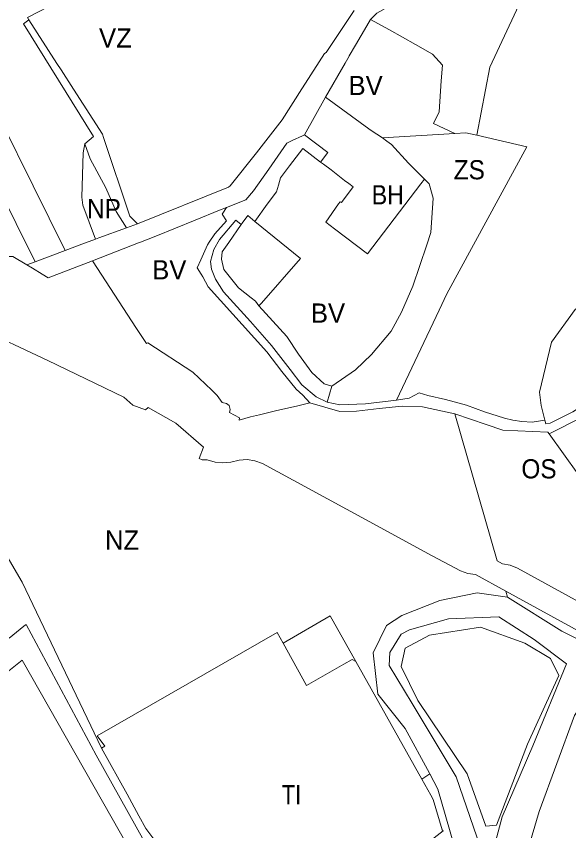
# Model space of a CAD drawing. Extents: x -650451 to -642268, y -1075216 to -1066610.
# Drawn here: x -646157 to -645812, y -1069167 to -1068657 of the extents above; entities that cross this region are included whole.
import ezdxf

# ---------------------------------------------------------------- set-up
doc = ezdxf.new("R2010")
doc.units = 0
doc.header["$LTSCALE"] = 4.8
for name, color, linetype, lineweight in [('1', 7, 'Continuous', 13), ('15', 7, 'Continuous', 13), ('24', 7, 'Continuous', 13), ('3', 7, 'Continuous', 13), ('30', 7, 'Continuous', 13), ('35', 7, 'Continuous', 13), ('36', 7, 'Continuous', 13), ('41', 7, 'Continuous', 13), ('45', 7, 'Continuous', 13), ('46', 7, 'Continuous', 13), ('48', 7, 'Continuous', 13), ('9', 7, 'Continuous', 13)]:
    doc.layers.add(name, color=color, linetype=linetype, lineweight=lineweight)
doc.layers.add('62', color=7, linetype='Continuous')

msp = doc.modelspace()

# ---------------------------------------------------------------- linework, layer by layer
at = {"layer": '1'}
msp.add_line((-645976.82, -1068731.5), (-645963.52, -1068707.92), dxfattribs=at)
for points in [[(-645963.52, -1068707.92), (-645936.46, -1068727.71), (-645934.95, -1068728.69), (-645927.9, -1068733.25)], [(-645966.626, -1068748.419), (-645962.078, -1068742.532), (-645976.82, -1068731.5)], [(-645927.9, -1068733.25), (-645925.14, -1068735.32), (-645922.38, -1068737.4), (-645911.64, -1068749.19), (-645901.71, -1068759.09)], [(-645901.71, -1068759.09), (-645903.97, -1068762.04), (-645937.37, -1068805.77), (-645958.03, -1068790.12), (-645963.46, -1068785.97), (-645955.53, -1068774.59), (-645954.49, -1068773.32), (-645953.54, -1068773.71), (-645946.23, -1068763.94), (-645948.95, -1068761.91), (-645951.68, -1068759.88), (-645960.12, -1068753.29), (-645964.74, -1068749.84), (-645966.626, -1068748.419)], [(-646016.36, -1068787.54), (-646015.75, -1068786.64), (-646012.15, -1068781.94), (-646007.68, -1068785.56)], [(-646005.18, -1068838.43), (-646007.27, -1068835.51), (-646009.97, -1068833.45), (-646017.95, -1068827.09), (-646027.13, -1068815.63), (-646028.59, -1068809.26), (-646028.24, -1068804.53), (-646023.94, -1068798.68), (-646016.36, -1068787.54)], [(-646007.68, -1068785.56), (-645979.15, -1068808.68), (-646003.68, -1068836.72), (-646005.18, -1068838.43)]]:
    msp.add_lwpolyline(points, dxfattribs=at)
at = {"layer": '15'}
for points in [[(-646114.15, -1068737.05), (-646108.6, -1068732.56), (-646152.41, -1068662.01), (-646149.04, -1068659.6)], [(-646149.04, -1068659.6), (-646131.56, -1068686.74), (-646128.98, -1068690.74), (-646121.23, -1068702.79), (-646103.1, -1068730.94), (-646102.39, -1068733.06), (-646085.96, -1068782.2), (-646081.15, -1068787.09), (-646088.06, -1068789.6)], [(-646025.54, -1068776.87), (-646013.33, -1068772.01), (-646008.69, -1068766.47), (-645998.94, -1068752.99), (-645987.67, -1068736.62), (-645984.36, -1068735.06), (-645977.94, -1068732.03), (-645976.82, -1068731.5)], [(-645976.82, -1068731.5), (-645962.078, -1068742.532), (-645966.626, -1068748.419)], [(-646088.06, -1068789.6), (-646094.58, -1068779.42), (-646100.92, -1068764.62), (-646110.72, -1068746.41), (-646114.15, -1068737.05)], [(-645966.626, -1068748.419), (-645977.81, -1068739.99), (-645986.09, -1068750.74), (-645991.63, -1068758.23), (-645993, -1068762.84), (-645994.29, -1068767.03), (-646000.11, -1068774.8), (-646007.68, -1068785.56)], [(-645973.36, -1068898.93), (-645977.79, -1068894.28), (-645981.95, -1068890.37), (-645990.8, -1068879.47), (-646000.19, -1068867.19), (-646036.91, -1068826.37), (-646040.4, -1068820.21), (-646041.36, -1068818.65), (-646043.81, -1068814.66), (-646041.46, -1068809.51), (-646037.36, -1068800.29), (-646036.29, -1068798.5), (-646032.81, -1068793.41), (-646025.4, -1068785.19), (-646028.28, -1068781.01), (-646027.84, -1068780.35), (-646025.54, -1068776.87)], [(-646007.68, -1068785.56), (-646012.15, -1068781.94), (-646015.75, -1068786.64), (-646016.36, -1068787.54)], [(-646016.36, -1068787.54), (-646019.7, -1068784.86), (-646029.83, -1068796.91), (-646033.43, -1068803.22), (-646035.46, -1068810.71), (-646034.88, -1068815.39), (-646032.45, -1068821.62), (-646027.39, -1068829.61), (-646010.58, -1068848.21), (-645997.28, -1068863.15), (-645985.69, -1068878.18), (-645978.42, -1068887.77), (-645969.47, -1068895.19), (-645962.49, -1068898.49)], [(-646239.43, -1068865.79), (-646213.25, -1068917.87), (-646172.32, -1068979.11), (-646153.2, -1069011.21), (-646103.59, -1069114.91)], [(-645919.15, -1068897.29), (-645911.18, -1068896.02), (-645904.96, -1068892.79), (-645899.63, -1068894.52), (-645888.54, -1068896.89), (-645875.32, -1068900.46), (-645864.07, -1068904.55), (-645851.56, -1068908.52), (-645846.45, -1068909.84), (-645840.85, -1068910.62), (-645834.4, -1068911.02), (-645826.441, -1068909.81)], [(-645826.441, -1068909.81), (-645825.84, -1068912.22), (-645823.18, -1068911.82), (-645808.87, -1068904.55), (-645799.37, -1068898.41), (-645785.32, -1068893.32), (-645770.96, -1068892.45)], [(-645882.63, -1068905.88), (-645902.91, -1068901.43), (-645915.61, -1068901.02), (-645930.1, -1068902.47), (-645944.23, -1068904.13), (-645954.59, -1068904.41), (-645973.36, -1068898.93)], [(-645962.49, -1068898.49), (-645954.63, -1068900.16), (-645938.5, -1068899.61), (-645919.15, -1068897.29)], [(-645637.82, -1068914.25), (-645666.67, -1068910.42), (-645691.88, -1068906.55), (-645707.03, -1068903.54), (-645721.69, -1068903.71), (-645731.3, -1068903.25), (-645740.11, -1068902.84), (-645752.46, -1068902.37), (-645772.54, -1068901.36), (-645773.4, -1068914.52), (-645773.94, -1068922.73), (-645776.18, -1068923.26), (-645779.68, -1068924.1), (-645780.63, -1068916.24), (-645781.29, -1068913.2), (-645781.88, -1068911.67), (-645786.8, -1068900.58), (-645796.44, -1068904.9), (-645797.01, -1068904.9), (-645802.63, -1068907.7), (-645823.83, -1068918.35)], [(-645823.83, -1068918.35), (-645824.55, -1068917.37), (-645852.64, -1068916), (-645863.03, -1068912.62), (-645882.63, -1068905.88)], [(-646017.15, -1069280.19), (-646037.99, -1069242.88), (-646107, -1069119.41), (-646150.87, -1069037.64), (-646152.26, -1069038.76), (-646161.484, -1069046.228)], [(-646103.59, -1069114.91), (-646087.52, -1069143.7), (-646080.32, -1069157.3), (-646075.88, -1069165.21), (-646067.71, -1069176.01), (-646060.75, -1069188.02), (-646056.57, -1069196.03), (-646057.09, -1069196.32), (-646055.29, -1069199.5), (-646054.66, -1069199.23), (-646042, -1069221.33), (-646035.44, -1069232.74), (-646027.6, -1069238.4)]]:
    msp.add_lwpolyline(points, dxfattribs=at)
at = {"layer": '24'}
for points in [[(-645823.18, -1068581.36), (-645822.53, -1068584.02), (-645843.03, -1068616.2), (-645855.41, -1068623.7), (-645864.4, -1068629.15), (-645876.17, -1068633.1), (-645922.43, -1068650.3), (-645931.4, -1068655.44), (-645935.44, -1068659.31)], [(-646081.15, -1068787.09), (-646024.22, -1068764.13), (-646023.16, -1068763.37), (-646006.77, -1068742.76), (-645990.79, -1068722.02), (-645978.4, -1068702.69), (-645976.09, -1068699.08), (-645964.19, -1068680.5), (-645963.17, -1068679.86), (-645945.75, -1068653.7)], [(-645935.44, -1068659.31), (-645937.75, -1068663.29), (-645944.75, -1068675.36), (-645948.72, -1068681.93), (-645948.88, -1068682.2), (-645951.39, -1068686.68), (-645963.52, -1068707.92), (-645976.82, -1068731.5)], [(-645976.82, -1068731.5), (-645977.94, -1068732.03), (-645984.36, -1068735.06), (-645987.67, -1068736.62), (-645998.94, -1068752.99), (-646008.69, -1068766.47), (-646013.33, -1068772.01), (-646025.54, -1068776.87)], [(-646025.54, -1068776.87), (-646029.93, -1068778.62), (-646045.07, -1068784.78), (-646069.79, -1068794.86), (-646079.26, -1068798.53), (-646080.59, -1068799.05), (-646109.35, -1068810.23), (-646136.99, -1068820.88)], [(-646107.5, -1068796.63), (-646105.32, -1068795.84), (-646088.06, -1068789.6), (-646081.15, -1068787.09)], [(-646126.317, -1068803.654), (-646115.95, -1068799.69), (-646107.5, -1068796.63)], [(-646150.26, -1068812.81), (-646145.083, -1068810.83), (-646126.317, -1068803.654)], [(-646136.99, -1068820.88), (-646140.73, -1068818.61), (-646146.85, -1068814.88), (-646150.26, -1068812.81)]]:
    msp.add_lwpolyline(points, dxfattribs=at)
at = {"layer": '3'}
for points in [[(-645963.52, -1068707.92), (-645951.39, -1068686.68), (-645948.88, -1068682.2), (-645948.72, -1068681.93), (-645944.75, -1068675.36), (-645937.75, -1068663.29), (-645935.44, -1068659.31)], [(-645935.44, -1068659.31), (-645923.6, -1068665.83), (-645907.4, -1068675.02), (-645896.65, -1068680.96), (-645890.35, -1068687.89), (-645891.28, -1068697.71), (-645892.5, -1068717.07), (-645896.03, -1068724.4), (-645882.8, -1068730.56), (-645927.9, -1068733.25)], [(-645927.9, -1068733.25), (-645934.95, -1068728.69), (-645936.46, -1068727.71), (-645963.52, -1068707.92)], [(-646007.68, -1068785.56), (-646000.11, -1068774.8), (-645994.29, -1068767.03), (-645993, -1068762.84), (-645991.63, -1068758.23), (-645986.09, -1068750.74), (-645977.81, -1068739.99), (-645966.626, -1068748.419)], [(-645966.626, -1068748.419), (-645964.74, -1068749.84), (-645960.12, -1068753.29), (-645951.68, -1068759.88), (-645948.95, -1068761.91), (-645946.23, -1068763.94), (-645953.54, -1068773.71), (-645954.49, -1068773.32), (-645955.53, -1068774.59), (-645963.46, -1068785.97), (-645958.03, -1068790.12), (-645937.37, -1068805.77), (-645903.97, -1068762.04), (-645901.71, -1068759.09)], [(-645901.71, -1068759.09), (-645898.72, -1068762.08), (-645896.2, -1068770.99), (-645897.69, -1068792.48), (-645900.29, -1068800.2), (-645908.88, -1068825.98), (-645916.01, -1068842.31), (-645922.49, -1068854.14), (-645934.85, -1068868.73), (-645944.92, -1068878.3), (-645959.72, -1068888.55)], [(-646109.35, -1068810.23), (-646080.59, -1068799.05), (-646079.26, -1068798.53), (-646069.79, -1068794.86), (-646045.07, -1068784.78), (-646029.93, -1068778.62), (-646025.54, -1068776.87)], [(-646025.54, -1068776.87), (-646027.84, -1068780.35), (-646028.28, -1068781.01), (-646025.4, -1068785.19), (-646032.81, -1068793.41), (-646036.29, -1068798.5), (-646037.36, -1068800.29), (-646041.46, -1068809.51), (-646043.81, -1068814.66), (-646041.36, -1068818.65), (-646040.4, -1068820.21), (-646036.91, -1068826.37), (-646000.19, -1068867.19), (-645990.8, -1068879.47), (-645981.95, -1068890.37), (-645977.79, -1068894.28), (-645973.36, -1068898.93)], [(-646005.18, -1068838.43), (-646003.68, -1068836.72), (-645979.15, -1068808.68), (-646007.68, -1068785.56)], [(-646075.56, -1068861.95), (-646081.72, -1068852.51), (-646109.35, -1068810.23)], [(-645959.72, -1068888.55), (-645964.34, -1068887.16), (-645972.16, -1068880.1), (-645980.41, -1068868.55), (-645987.85, -1068857.57), (-646005.18, -1068838.43)], [(-646017.55, -1068909.75), (-646017.39, -1068908.42), (-646023.56, -1068905.05), (-646023.13, -1068903.12), (-646023.92, -1068900.73), (-646025.57, -1068899.39), (-646028.18, -1068898.89), (-646031.31, -1068894.32), (-646034.65, -1068891.12), (-646046.48, -1068879.92), (-646074.78, -1068861.51), (-646075.56, -1068861.95)], [(-645973.36, -1068898.93), (-645980.93, -1068900.85), (-645994.9, -1068904.1), (-646004.88, -1068906.5), (-646010.48, -1068907.86), (-646017.55, -1068909.75)], [(-645823.83, -1068918.35), (-645802.63, -1068907.7), (-645797.01, -1068904.9), (-645796.44, -1068904.9), (-645786.8, -1068900.58), (-645781.88, -1068911.67), (-645781.29, -1068913.2), (-645780.63, -1068916.24), (-645779.68, -1068924.1), (-645776.18, -1068923.26), (-645773.94, -1068922.73), (-645773.4, -1068914.52), (-645772.54, -1068901.36), (-645752.46, -1068902.37), (-645740.11, -1068902.84), (-645731.3, -1068903.25), (-645721.69, -1068903.71), (-645707.03, -1068903.54), (-645691.88, -1068906.55), (-645666.67, -1068910.42), (-645637.82, -1068914.25)], [(-645770.47, -1069003.97), (-645775.02, -1068991.59), (-645779.83, -1068979.98), (-645779.72, -1068978.8), (-645789.07, -1068953.45), (-645791.76, -1068948.85), (-645801.57, -1068949.19), (-645805.71, -1068943.45), (-645823.83, -1068918.35)]]:
    msp.add_lwpolyline(points, dxfattribs=at)
at = {"layer": '30'}
for points in [[(-646103.59, -1069114.91), (-646101.57, -1069113.74), (-646106.31, -1069107.25), (-645993.85, -1069042.59), (-645990.13, -1069049.3)], [(-645990.13, -1069049.3), (-645975.48, -1069075.71), (-645952.21, -1069062.4), (-645946.84, -1069059.58), (-645944.69, -1069060.7), (-645903.35, -1069134.27)], [(-646027.6, -1069238.4), (-646035.44, -1069232.74), (-646042, -1069221.33), (-646054.66, -1069199.23), (-646055.29, -1069199.5), (-646057.09, -1069196.32), (-646056.57, -1069196.03), (-646060.75, -1069188.02), (-646067.71, -1069176.01), (-646075.88, -1069165.21), (-646080.32, -1069157.3), (-646087.52, -1069143.7), (-646103.59, -1069114.91)], [(-645903.35, -1069134.27), (-645897.67, -1069144.37), (-645896.35, -1069147.12), (-645890.63, -1069165.94), (-645890.01, -1069166.73), (-645913.47, -1069185.07), (-645915.71, -1069186.03), (-645923.69, -1069189.44), (-645939.67, -1069196.28), (-645943.1, -1069198.09), (-645955.1, -1069204.88), (-646019.24, -1069241.19), (-646027.6, -1069238.4)]]:
    msp.add_lwpolyline(points, dxfattribs=at)
at = {"layer": '35'}
for points in [[(-646027.6, -1069238.4), (-646019.24, -1069241.19), (-645955.1, -1069204.88), (-645943.1, -1069198.09), (-645939.67, -1069196.28), (-645923.69, -1069189.44), (-645915.71, -1069186.03), (-645913.47, -1069185.07), (-645890.01, -1069166.73), (-645890.63, -1069165.94), (-645896.35, -1069147.12), (-645897.67, -1069144.37), (-645903.35, -1069134.27), (-645898.3, -1069130.96)], [(-645898.3, -1069130.96), (-645893.36, -1069140.52), (-645883.39, -1069175.24), (-645879.84, -1069187.64), (-645882.56, -1069206.54), (-645888.98, -1069232.44), (-645895.25, -1069257.41), (-645891.47, -1069261)]]:
    msp.add_lwpolyline(points, dxfattribs=at)
at = {"layer": '36'}
for points in [[(-646149.04, -1068659.6), (-646149.99, -1068658.12), (-646136.66, -1068651.17), (-646028.19, -1068584.65), (-646036.27, -1068530.56), (-646041.44, -1068494.27), (-646043.13, -1068485.53), (-646048.96, -1068473.76), (-646051.28, -1068467.73), (-646055.39, -1068458.11), (-646056.77, -1068454.35), (-646055.56, -1068450.55), (-646053.26, -1068448.37), (-646043.93, -1068443.44), (-645975.47, -1068407.25), (-645971.94, -1068405.38), (-645964.53, -1068429.83), (-645964.51, -1068429.88), (-645940.28, -1068481.66), (-645936.95, -1068488.76), (-645927.86, -1068510.76), (-645924.25, -1068530.17), (-645922.02, -1068539.96)], [(-645945.75, -1068653.7), (-645963.17, -1068679.86), (-645964.19, -1068680.5), (-645976.09, -1068699.08), (-645978.4, -1068702.69), (-645990.79, -1068722.02), (-646006.77, -1068742.76), (-646023.16, -1068763.37), (-646024.22, -1068764.13), (-646081.15, -1068787.09)], [(-646081.15, -1068787.09), (-646085.96, -1068782.2), (-646102.39, -1068733.06), (-646103.1, -1068730.94), (-646121.23, -1068702.79), (-646128.98, -1068690.74), (-646131.56, -1068686.74), (-646149.04, -1068659.6)]]:
    msp.add_lwpolyline(points, dxfattribs=at)
at = {"layer": '41'}
msp.add_line((-645962.49, -1068898.49), (-645959.72, -1068888.55), dxfattribs=at)
for points in [[(-645901.71, -1068759.09), (-645911.64, -1068749.19), (-645922.38, -1068737.4), (-645925.14, -1068735.32), (-645927.9, -1068733.25), (-645882.8, -1068730.56)], [(-645868.98, -1068731.71), (-645837.77, -1068738.91), (-645887.72, -1068830.87), (-645892.53, -1068841.03), (-645919.15, -1068897.29)], [(-645882.8, -1068730.56), (-645875.81, -1068730.14), (-645868.98, -1068731.71)], [(-645959.72, -1068888.55), (-645944.92, -1068878.3), (-645934.85, -1068868.73), (-645922.49, -1068854.14), (-645916.01, -1068842.31), (-645908.88, -1068825.98), (-645900.29, -1068800.2), (-645897.69, -1068792.48), (-645896.2, -1068770.99), (-645898.72, -1068762.08), (-645901.71, -1068759.09)], [(-645826.441, -1068909.81), (-645828.71, -1068900.71), (-645829.76, -1068892.24), (-645822.26, -1068861.1), (-645807.42, -1068840.55), (-645801.24, -1068836.04), (-645787.33, -1068829.85), (-645779.72, -1068830.06), (-645766.07, -1068832.57)], [(-645770.96, -1068892.45), (-645785.32, -1068893.32), (-645799.37, -1068898.41), (-645808.87, -1068904.55), (-645823.18, -1068911.82), (-645825.84, -1068912.22), (-645826.441, -1068909.81)], [(-645919.15, -1068897.29), (-645938.5, -1068899.61), (-645954.63, -1068900.16), (-645962.49, -1068898.49)]]:
    msp.add_lwpolyline(points, dxfattribs=at)
at = {"layer": '45'}
for points in [[(-645898.3, -1069130.96), (-645898.51, -1069130.56), (-645913.85, -1069102.71), (-645930.96, -1069081.23), (-645933.84, -1069055.44), (-645925.49, -1069038.22), (-645915.93, -1069031.93), (-645892.13, -1069022.51), (-645868.65, -1069017.82), (-645849.73, -1069020.52)], [(-645849.73, -1069020.52), (-645815.87, -1069041.86), (-645806.26, -1069046.58), (-645803.29, -1069042.92), (-645781.12, -1069055.29), (-645784.69, -1069060.74)], [(-645860.44, -1069185.14), (-645853.19, -1069157.89), (-645833.93, -1069113.56), (-645812.79, -1069062.17), (-645833.18, -1069047.08), (-645855.25, -1069032.83), (-645886.75, -1069034.06), (-645911, -1069041.05), (-645916.28, -1069043.56), (-645923.43, -1069055.15), (-645923.76, -1069063.17), (-645909.48, -1069087.11), (-645881.95, -1069132.83), (-645864.51, -1069183.09)], [(-645784.69, -1069060.74), (-645807.89, -1069094.51), (-645829.96, -1069154.65), (-645859.43, -1069254.08), (-645864.96, -1069269.78), (-645866.02, -1069270.26), (-645867.42, -1069274.21), (-645866.45, -1069276.32), (-645877.15, -1069319.06), (-645889.29, -1069330.52), (-645921.56, -1069346.6), (-645935.33, -1069340.64), (-645938.89, -1069341.56), (-645938.399, -1069347.452)], [(-645891.47, -1069261), (-645895.25, -1069257.41), (-645888.98, -1069232.44), (-645882.56, -1069206.54), (-645879.84, -1069187.64), (-645883.39, -1069175.24), (-645893.36, -1069140.52), (-645898.3, -1069130.96)]]:
    msp.add_lwpolyline(points, dxfattribs=at)
at = {"layer": '46'}
for points in [[(-645922.02, -1068539.96), (-645924.25, -1068530.17), (-645927.86, -1068510.76), (-645936.95, -1068488.76), (-645940.28, -1068481.66), (-645964.51, -1068429.88), (-645964.53, -1068429.83), (-645971.94, -1068405.38), (-645975.47, -1068407.25), (-646043.93, -1068443.44), (-646053.26, -1068448.37), (-646055.56, -1068450.55), (-646056.77, -1068454.35), (-646055.39, -1068458.11), (-646051.28, -1068467.73), (-646048.96, -1068473.76), (-646043.13, -1068485.53), (-646041.44, -1068494.27), (-646036.27, -1068530.56), (-646028.19, -1068584.65), (-646136.66, -1068651.17), (-646149.99, -1068658.12), (-646149.04, -1068659.6)], [(-646150.26, -1068812.81), (-646159.1, -1068807.43), (-646161.45, -1068807.54), (-646229.44, -1068773.53), (-646288.59, -1068740.88), (-646331.26, -1068716.25), (-646337.93, -1068712.4), (-646340.36, -1068710.915), (-646404.83, -1068671.52), (-646413.45, -1068664.71), (-646422.32, -1068655.58), (-646425.11, -1068652.37), (-646446.54, -1068626.14), (-646451.82, -1068614.31), (-646458.03, -1068569.26), (-646461.14, -1068556.34), (-646469.51, -1068538.15), (-646477.41, -1068526.45), (-646487.92, -1068516.87), (-646495.416, -1068512.888)], [(-646493.511, -1068509.855), (-646243.997, -1068647.407), (-646236.707, -1068651.891), (-646228.691, -1068658.051), (-646221.348, -1068665.144), (-646213.659, -1068674.696), (-646209.179, -1068681.795), (-646204.654, -1068690.937), (-646145.083, -1068810.83), (-646150.26, -1068812.81)], [(-645868.98, -1068731.71), (-645860.91, -1068689.17), (-645839.55, -1068643.47), (-645816.02, -1068611.01)], [(-646149.04, -1068659.6), (-646152.41, -1068662.01), (-646108.6, -1068732.56), (-646114.15, -1068737.05)], [(-646126.317, -1068803.654), (-646186.371, -1068682.825)], [(-645919.15, -1068897.29), (-645892.53, -1068841.03), (-645887.72, -1068830.87), (-645837.77, -1068738.91), (-645868.98, -1068731.71)], [(-646114.15, -1068737.05), (-646115.07, -1068742.74), (-646115.86, -1068770.5), (-646115.26, -1068775.39), (-646107.5, -1068796.63)], [(-646107.5, -1068796.63), (-646115.95, -1068799.69), (-646126.317, -1068803.654)], [(-645766.07, -1068832.57), (-645779.72, -1068830.06), (-645787.33, -1068829.85), (-645801.24, -1068836.04), (-645807.42, -1068840.55), (-645822.26, -1068861.1), (-645829.76, -1068892.24), (-645828.71, -1068900.71), (-645826.441, -1068909.81)], [(-646182.57, -1068851.3), (-646137.23, -1068872.6), (-646089.63, -1068895.5), (-646084.1, -1068900.51), (-646076.09, -1068903.48), (-646074.51, -1068901.9), (-646057.13, -1068911.62), (-646039.84, -1068926.67), (-646042.5, -1068933.91), (-646040.65, -1068934.59), (-646037.5, -1068934.7), (-646032.61, -1068936.1), (-646027.69, -1068936.6), (-646022.77, -1068936.12), (-646017.6, -1068934.89), (-646012.64, -1068934.34), (-646007.7, -1068935.18), (-646002.95, -1068936.95), (-645993.5, -1068942.1), (-645940.77, -1068970.74), (-645896.91, -1068994.75), (-645879.17, -1069004.02), (-645874.49, -1069005.73), (-645869.83, -1069006.45), (-645850.79, -1069016.84), (-645849.73, -1069020.52)], [(-646103.59, -1069114.91), (-646153.2, -1069011.21), (-646172.32, -1068979.11), (-646213.25, -1068917.87), (-646239.43, -1068865.79)], [(-645826.441, -1068909.81), (-645834.4, -1068911.02), (-645840.85, -1068910.62), (-645846.45, -1068909.84), (-645851.56, -1068908.52), (-645864.07, -1068904.55), (-645875.32, -1068900.46), (-645888.54, -1068896.89), (-645899.63, -1068894.52), (-645904.96, -1068892.79), (-645911.18, -1068896.02), (-645919.15, -1068897.29)], [(-645849.73, -1069020.52), (-645868.65, -1069017.82), (-645892.13, -1069022.51), (-645915.93, -1069031.93), (-645925.49, -1069038.22), (-645933.84, -1069055.44), (-645930.96, -1069081.23), (-645913.85, -1069102.71), (-645898.51, -1069130.56), (-645898.3, -1069130.96), (-645903.35, -1069134.27), (-645944.69, -1069060.7)], [(-645944.69, -1069060.7), (-645960.67, -1069032.26), (-645990.13, -1069049.3)], [(-645990.13, -1069049.3), (-645993.85, -1069042.59), (-646106.31, -1069107.25), (-646101.57, -1069113.74), (-646103.59, -1069114.91)], [(-646626.774, -1069359.349), (-646611.107, -1069309.68), (-646577.878, -1069206.485), (-646572.586, -1069194.485), (-646569.114, -1069188.86), (-646526.31, -1069184.381), (-646479.84, -1069177.626), (-646250.409, -1069137.52), (-646153.307, -1069059.947), (-646025.14, -1069285.394)]]:
    msp.add_lwpolyline(points, dxfattribs=at)
at = {"layer": '48'}
msp.add_line((-645850.79, -1069016.84), (-645803.29, -1069042.92), dxfattribs=at)
for points in [[(-645935.44, -1068659.31), (-645931.4, -1068655.44), (-645922.43, -1068650.3), (-645876.17, -1068633.1), (-645864.4, -1068629.15), (-645855.41, -1068623.7), (-645843.03, -1068616.2), (-645822.53, -1068584.02), (-645823.18, -1068581.36)], [(-645816.02, -1068611.01), (-645839.55, -1068643.47), (-645860.91, -1068689.17), (-645868.98, -1068731.71)], [(-645882.8, -1068730.56), (-645896.03, -1068724.4), (-645892.5, -1068717.07), (-645891.28, -1068697.71), (-645890.35, -1068687.89), (-645896.65, -1068680.96), (-645907.4, -1068675.02), (-645923.6, -1068665.83), (-645935.44, -1068659.31)], [(-645868.98, -1068731.71), (-645875.81, -1068730.14), (-645882.8, -1068730.56)], [(-646107.5, -1068796.63), (-646115.26, -1068775.39), (-646115.86, -1068770.5), (-646115.07, -1068742.74), (-646114.15, -1068737.05)], [(-646114.15, -1068737.05), (-646110.72, -1068746.41), (-646100.92, -1068764.62), (-646094.58, -1068779.42), (-646088.06, -1068789.6)], [(-645962.49, -1068898.49), (-645969.47, -1068895.19), (-645978.42, -1068887.77), (-645985.69, -1068878.18), (-645997.28, -1068863.15), (-646010.58, -1068848.21), (-646027.39, -1068829.61), (-646032.45, -1068821.62), (-646034.88, -1068815.39), (-646035.46, -1068810.71), (-646033.43, -1068803.22), (-646029.83, -1068796.91), (-646019.7, -1068784.86), (-646016.36, -1068787.54)], [(-646016.36, -1068787.54), (-646023.94, -1068798.68), (-646028.24, -1068804.53), (-646028.59, -1068809.26), (-646027.13, -1068815.63), (-646017.95, -1068827.09), (-646009.97, -1068833.45), (-646007.27, -1068835.51), (-646005.18, -1068838.43)], [(-646088.06, -1068789.6), (-646105.32, -1068795.84), (-646107.5, -1068796.63)], [(-646005.18, -1068838.43), (-645987.85, -1068857.57), (-645980.41, -1068868.55), (-645972.16, -1068880.1), (-645964.34, -1068887.16), (-645959.72, -1068888.55), (-645962.49, -1068898.49)], [(-645803.29, -1069042.92), (-645806.26, -1069046.58), (-645815.87, -1069041.86), (-645849.73, -1069020.52), (-645850.79, -1069016.84)], [(-645864.51, -1069183.09), (-645881.95, -1069132.83), (-645909.48, -1069087.11), (-645923.76, -1069063.17), (-645923.43, -1069055.15), (-645916.28, -1069043.56), (-645911, -1069041.05), (-645886.75, -1069034.06), (-645855.25, -1069032.83), (-645833.18, -1069047.08), (-645812.79, -1069062.17), (-645833.93, -1069113.56), (-645853.19, -1069157.89), (-645860.44, -1069185.14)]]:
    msp.add_lwpolyline(points, dxfattribs=at)
msp.add_lwpolyline([(-645822.85, -1069058.8), (-645838.99, -1069049.31), (-645866.69, -1069039.37), (-645898.57, -1069044.24), (-645913.8, -1069052.51), (-645916.2, -1069063.8), (-645905.94, -1069085.11), (-645874.98, -1069131.01), (-645863.38, -1069163.79), (-645856.76, -1069163.17), (-645837.21, -1069112.54), (-645817.59, -1069069.6)], close=True, dxfattribs=at)
at = {"layer": '9'}
for points in [[(-645882.63, -1068905.88), (-645863.03, -1068912.62), (-645852.64, -1068916), (-645824.55, -1068917.37), (-645823.83, -1068918.35)], [(-645790.53, -1069027.19), (-645805.16, -1069023.52), (-645843.56, -1069002.41), (-645848.18, -1069000.48), (-645852.91, -1068999.62), (-645856.26, -1068997.79), (-645882.63, -1068905.88)], [(-645823.83, -1068918.35), (-645805.71, -1068943.45), (-645801.57, -1068949.19), (-645791.76, -1068948.85), (-645789.07, -1068953.45), (-645779.72, -1068978.8), (-645779.83, -1068979.98), (-645775.02, -1068991.59), (-645770.47, -1069003.97)]]:
    msp.add_lwpolyline(points, dxfattribs=at)

# ---------------------------------------------------------------- texts
at = {"layer": '62'}
for s, p in [('VZ', (-646105.229, -1068676.88)), ('BV', (-645949.202, -1068706.563)), ('BV', (-646071.971, -1068821.819)), ('BV', (-645972.747, -1068848.881)), ('NZ', (-646101.486, -1068990.815))]:
    msp.add_text(s, height=12, dxfattribs=at).set_placement(p)
for s, width, p in [('ZS', 0.95, (-645883.414, -1068759.252)), ('BH', 0.9, (-645934.65, -1068774.917)), ('NP', 0.95, (-646112.731, -1068783.535)), ('OS', 0.95, (-645841.1, -1068946.261)), ('TI', 0.85, (-645990.91, -1069150.017))]:
    msp.add_text(s, height=12, dxfattribs=dict(at, width=width)).set_placement(p)

doc.saveas('drawing.dxf')
